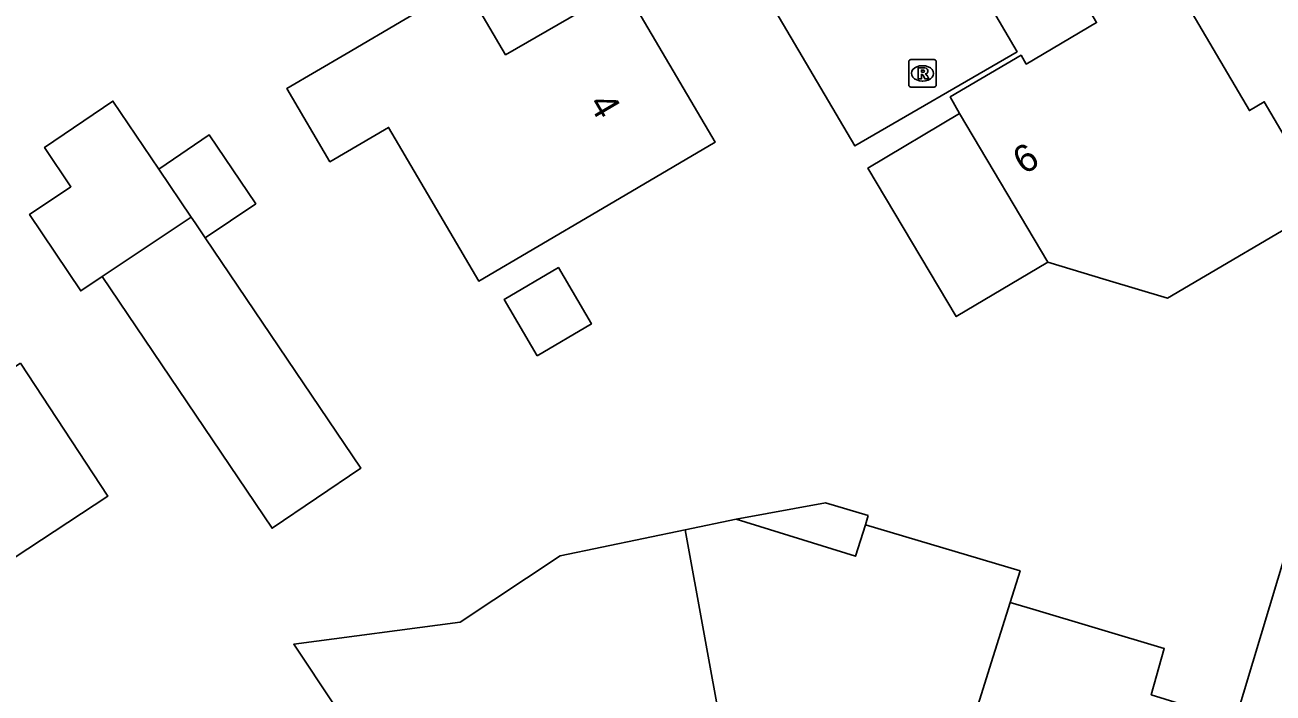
# Model space of a CAD drawing. Extents: x 161772 to 163123, y 383092 to 383917.
# Drawn here: x 162937.97 to 162983.5, y 383736.4 to 383760.76 of the extents above; entities that cross this region are included whole.
import ezdxf

# ---------------------------------------------------------------- set-up
doc = ezdxf.new("R2010")
doc.units = 0
for name, color, linetype in [('IMGEO_Pand', 7, 'Continuous'), ('IMGEO_Pand_nummerreeks', 7, 'Continuous'), ('IMGEO_Pand_overbouw', 7, 'Continuous'), ('IMGEO_Rioolput', 7, 'Continuous'), ('IMGEO_Voetpad_open', 7, 'Continuous'), ('IMGEO_Woonerf_open', 7, 'Continuous')]:
    doc.layers.add(name, color=color, linetype=linetype)

msp = doc.modelspace()

# ---------------------------------------------------------------- linework, layer by layer
at = {"layer": 'IMGEO_Pand'}
for points in [[(162972.068, 383757.526), (162971.725, 383758.132), (162974.309, 383759.65), (162974.497, 383759.331), (162977.066, 383760.842), (162974.151, 383765.798), (162981.91, 383770.361), (162985.007, 383765.094), (162979.99, 383762.143), (162982.642, 383757.635), (162983.185, 383757.955), (162985.405, 383754.179), (162979.656, 383750.798), (162977.42, 383751.47), (162975.289, 383752.112)], [(162949.681, 383759.71), (162953.993, 383762.241), (162955.502, 383759.672), (162959.341, 383761.896), (162959.808, 383762.166), (162963.145, 383756.481), (162958.833, 383753.95), (162954.521, 383751.419), (162951.231, 383757.025), (162949.093, 383755.77), (162947.524, 383758.444), (162949.681, 383759.71)], [(162940.782, 383751.586), (162940.001, 383751.064), (162938.137, 383753.852), (162939.642, 383754.858), (162938.682, 383756.295), (162941.174, 383757.98), (162942.847, 383755.506)], [(162975.289, 383752.112), (162971.943, 383750.124), (162968.725, 383755.54), (162972.068, 383757.526)], [(162972.068, 383757.526), (162975.289, 383752.112)], [(162942.847, 383755.506), (162944.689, 383756.751), (162946.386, 383754.24), (162944.544, 383752.995)], [(162944.029, 383753.756), (162942.847, 383755.506)], [(162940.782, 383751.586), (162944.029, 383753.756)], [(162944.029, 383753.756), (162944.174, 383753.542), (162944.544, 383752.995)], [(162944.544, 383752.995), (162950.219, 383744.599), (162946.983, 383742.412), (162940.782, 383751.586)], [(162956.653, 383748.698), (162958.634, 383749.86), (162957.43, 383751.912), (162955.449, 383750.749), (162956.653, 383748.698)], [(162937.803, 383748.423), (162940.987, 383743.575), (162934.643, 383739.408), (162930.464, 383736.662), (162928.01, 383740.278), (162929.039, 383740.954), (162928.269, 383742.125), (162928.255, 383742.147), (162931.388, 383744.206), (162937.803, 383748.423)], [(162949.269, 383735.939), (162947.776, 383738.183), (162953.85, 383738.986), (162957.489, 383741.407), (162962.05, 383742.352)], [(162962.05, 383742.352), (162963.916, 383742.738), (162968.275, 383741.388), (162968.63, 383742.534), (162974.274, 383740.855), (162973.914, 383739.71)], [(162962.05, 383742.352), (162963.411, 383734.879)], [(162971.676, 383732.554), (162973.16, 383737.31), (162973.914, 383739.71)], [(162973.914, 383739.71), (162974.744, 383739.461), (162979.532, 383738.023), (162979.059, 383736.339), (162982.128, 383735.394)]]:
    msp.add_lwpolyline(points, dxfattribs=at)
at = {"layer": 'IMGEO_Pand_overbouw'}
msp.add_lwpolyline([(162968.729, 383742.872), (162967.178, 383743.333), (162963.916, 383742.738), (162968.275, 383741.388), (162968.63, 383742.534)], close=True, dxfattribs=at)
at = {"layer": 'IMGEO_Rioolput'}
for p, q in [((162970.214, 383758.567), (162970.214, 383759.419)), ((162970.289, 383759.493), (162971.141, 383759.493)), ((162970.702, 383759.273), (162970.727, 383759.273)), ((162971.215, 383759.419), (162971.215, 383758.567)), ((162970.725, 383758.713), (162970.7, 383758.713)), ((162971.141, 383758.493), (162970.289, 383758.493))]:
    msp.add_line(p, q, dxfattribs=at)
for points in [[(162970.214, 383758.567), (162970.214, 383759.419)], [(162970.289, 383759.493), (162971.141, 383759.493)], [(162970.803, 383759.191), (162970.551, 383759.193), (162970.551, 383758.793)], [(162971.215, 383759.419), (162971.215, 383758.567)], [(162970.551, 383758.793), (162970.675, 383758.793), (162970.675, 383758.955), (162970.686, 383758.955)], [(162970.729, 383759.112), (162970.675, 383759.112), (162970.675, 383759.031)], [(162970.675, 383759.031), (162970.727, 383759.031)], [(162970.733, 383758.926), (162970.804, 383758.793), (162970.944, 383758.793), (162970.879, 383758.919)], [(162971.141, 383758.493), (162970.289, 383758.493)]]:
    msp.add_lwpolyline(points, dxfattribs=at)
for centre, radius, start, end in [((162970.291, 383759.417), 0.0765, 91.552, 178.448), ((162970.291, 383759.417), 0.0765, 91.552, 178.448), ((162970.802, 383759.081), 0.109, 350.3612, 89.416), ((162971.139, 383759.417), 0.0765, 1.552, 88.448), ((162971.139, 383759.417), 0.0765, 1.552, 88.448), ((162970.685, 383758.902), 0.0533, 26.0293, 88.6989), ((162970.711, 383759.22), 0.19, 274.7715, 282.9687), ((162970.735, 383759.016), 0.0964, 77.0061, 93.1865), ((162970.749, 383759.073), 0.0378, 276.6634, 79.6772), ((162970.8, 383759.081), 0.112, 277.5842, 350.9817), ((162970.784, 383758.866), 0.108, 29.5134, 73.7905), ((162970.291, 383758.569), 0.0765, 181.552, 268.448), ((162970.291, 383758.569), 0.0765, 181.552, 268.448), ((162971.139, 383758.569), 0.0765, 271.552, 358.448), ((162971.139, 383758.569), 0.0765, 271.552, 358.448)]:
    msp.add_arc(centre, radius, start, end, dxfattribs=at)
for centre, major_axis, ratio, start_param, end_param in [((162970.701, 383758.993), (-0.387, 0.002), 0.722429, 4.712389, 7.853982), ((162970.726, 383758.993), (-0.39, 0.002), 0.717154, 1.570796, 4.712389)]:
    msp.add_ellipse(centre, major_axis=major_axis, ratio=ratio, start_param=start_param, end_param=end_param, dxfattribs=at)
at = {"layer": 'IMGEO_Voetpad_open'}
msp.add_lwpolyline([(162994.893, 383777.784), (162986.526, 383750), (162982.128, 383735.394)], dxfattribs=at)
at = {"layer": 'IMGEO_Woonerf_open'}
msp.add_lwpolyline([(162941.629, 383788.705), (162943.842, 383790.009), (162945.43, 383787.245), (162948.829, 383789.253), (162968.248, 383756.347), (162974.165, 383759.783), (162954.784, 383792.785), (162959.044, 383795.296), (162956.067, 383800.516)], dxfattribs=at)

# ---------------------------------------------------------------- texts
at = {"layer": 'IMGEO_Pand_nummerreeks'}
for s, rotation, p in [('4', 300.4122, (162958.51, 383757.897)), ('6', 32.4423, (162974.426, 383755.277))]:
    msp.add_text(s, height=1, rotation=rotation, dxfattribs=at).set_placement(p)

doc.saveas('drawing.dxf')
